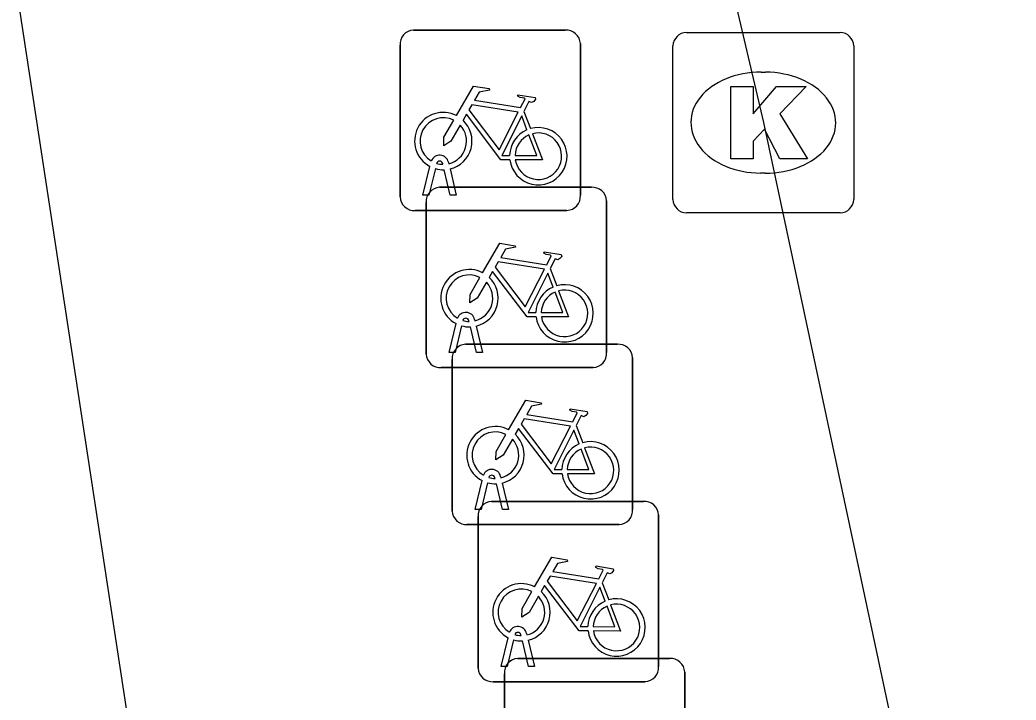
# Model space of a CAD drawing. Extents: x 158474 to 159560, y 388525 to 389605.
# Drawn here: x 159459.73 to 159465.25, y 389068.48 to 389072.25 of the extents above; entities that cross this region are included whole.
import ezdxf

# ---------------------------------------------------------------- set-up
doc = ezdxf.new("R2010")
doc.units = 0
for name, color, linetype in [('IMGEO_Fietsenrek', 7, 'Continuous'), ('IMGEO_Fietspad_gesloten', 7, 'Continuous'), ('IMGEO_Kolk', 7, 'Continuous'), ('IMGEO_Rijbaan_regionaal_gesloten', 7, 'Continuous')]:
    doc.layers.add(name, color=color, linetype=linetype)

msp = doc.modelspace()

# ---------------------------------------------------------------- linework, layer by layer
at = {"layer": 'IMGEO_Fietsenrek'}
for p, q in [((159461.9099, 389072.1935), (159462.7508, 389072.1935)), ((159462.7508, 389072.1935), (159461.9099, 389072.1935)), ((159461.8355, 389071.2689), (159461.8355, 389072.1098)), ((159461.8355, 389072.1098), (159461.8355, 389071.2689)), ((159462.8345, 389072.1191), (159462.8345, 389071.2782)), ((159462.8345, 389071.2782), (159462.8345, 389072.1191)), ((159462.5222, 389071.7432), (159462.5585, 389071.648)), ((159461.9625, 389071.2783), (159462.0008, 389071.4383)), ((159462.0312, 389071.4261), (159461.9959, 389071.2783)), ((159462.0729, 389071.4499), (159462.0719, 389071.4542)), ((159462.1036, 389071.4614), (159462.1054, 389071.4535)), ((159462.1124, 389071.4243), (159462.1474, 389071.2783)), ((159462.114, 389071.2783), (159462.0801, 389071.42)), ((159462.0549, 389071.3225), (159462.8958, 389071.3225)), ((159462.8958, 389071.3225), (159462.0549, 389071.3225)), ((159461.9959, 389071.2783), (159461.9625, 389071.2783)), ((159462.1474, 389071.2783), (159462.114, 389071.2783)), ((159461.9805, 389070.3979), (159461.9805, 389071.2388)), ((159461.9805, 389071.2388), (159461.9805, 389070.3979)), ((159462.9795, 389071.2481), (159462.9795, 389070.4072)), ((159462.9795, 389070.4072), (159462.9795, 389071.2481)), ((159462.7601, 389071.1945), (159461.9192, 389071.1945)), ((159461.9192, 389071.1945), (159462.7601, 389071.1945)), ((159462.6672, 389070.8722), (159462.7035, 389070.777)), ((159462.1075, 389070.4073), (159462.1458, 389070.5673)), ((159462.1762, 389070.5551), (159462.1409, 389070.4073)), ((159462.2179, 389070.5789), (159462.2169, 389070.5832)), ((159462.259, 389070.4073), (159462.2251, 389070.549)), ((159462.2486, 389070.5904), (159462.2504, 389070.5825)), ((159462.2574, 389070.5533), (159462.2924, 389070.4073)), ((159462.1989, 389070.4525), (159463.0398, 389070.4525)), ((159463.0398, 389070.4525), (159462.1989, 389070.4525)), ((159462.1409, 389070.4073), (159462.1075, 389070.4073)), ((159462.2924, 389070.4073), (159462.259, 389070.4073)), ((159463.1235, 389070.3781), (159463.1235, 389069.5372)), ((159463.1235, 389069.5372), (159463.1235, 389070.3781)), ((159462.9051, 389070.3235), (159462.0642, 389070.3235)), ((159462.0642, 389070.3235), (159462.9051, 389070.3235)), ((159462.1245, 389069.5279), (159462.1245, 389070.3688)), ((159462.1245, 389070.3688), (159462.1245, 389069.5279)), ((159462.8112, 389070.0022), (159462.8475, 389069.907)), ((159462.3619, 389069.7089), (159462.3609, 389069.7132)), ((159462.3926, 389069.7204), (159462.3944, 389069.7125)), ((159462.2515, 389069.5373), (159462.2898, 389069.6973)), ((159462.3202, 389069.6851), (159462.2849, 389069.5373)), ((159462.403, 389069.5373), (159462.3691, 389069.679)), ((159462.4014, 389069.6833), (159462.4364, 389069.5373)), ((159462.3429, 389069.5815), (159463.1838, 389069.5815)), ((159463.1838, 389069.5815), (159462.3429, 389069.5815)), ((159462.2849, 389069.5373), (159462.2515, 389069.5373)), ((159462.2685, 389068.6569), (159462.2685, 389069.4978)), ((159462.2685, 389069.4978), (159462.2685, 389068.6569)), ((159462.4364, 389069.5373), (159462.403, 389069.5373)), ((159463.2675, 389069.5071), (159463.2675, 389068.6662)), ((159463.2675, 389068.6662), (159463.2675, 389069.5071)), ((159463.0491, 389069.4535), (159462.2082, 389069.4535)), ((159462.2082, 389069.4535), (159463.0491, 389069.4535)), ((159462.9552, 389069.1312), (159462.9915, 389069.036)), ((159462.5059, 389068.8379), (159462.5049, 389068.8422)), ((159462.5366, 389068.8494), (159462.5384, 389068.8415)), ((159462.3955, 389068.6663), (159462.4338, 389068.8263)), ((159462.4642, 389068.8141), (159462.4289, 389068.6663)), ((159462.547, 389068.6663), (159462.5131, 389068.808)), ((159462.5454, 389068.8123), (159462.5804, 389068.6663)), ((159462.4289, 389068.6663), (159462.3955, 389068.6663)), ((159462.4879, 389068.7105), (159463.3288, 389068.7105)), ((159463.3288, 389068.7105), (159462.4879, 389068.7105)), ((159462.5804, 389068.6663), (159462.547, 389068.6663)), ((159462.4135, 389067.7859), (159462.4135, 389068.6268)), ((159462.4135, 389068.6268), (159462.4135, 389067.7859)), ((159463.4125, 389068.6361), (159463.4125, 389067.7952)), ((159463.4125, 389067.7952), (159463.4125, 389068.6361)), ((159463.1931, 389068.5825), (159462.3522, 389068.5825)), ((159462.3522, 389068.5825), (159463.1931, 389068.5825))]:
    msp.add_line(p, q, dxfattribs=at)
for points in [[(159462.1481, 389071.7202), (159462.2428, 389071.8837), (159462.329, 389071.8699), (159462.3307, 389071.8612), (159462.2746, 389071.8503), (159462.2484, 389071.805), (159462.5036, 389071.7642)], [(159462.5036, 389071.7642), (159462.5286, 389071.813), (159462.5235, 389071.817), (159462.5003, 389071.8207), (159462.4876, 389071.8282), (159462.4866, 389071.8313), (159462.4888, 389071.8359), (159462.5836, 389071.8208), (159462.5859, 389071.8105), (159462.5765, 389071.7981), (159462.5641, 389071.7917), (159462.5496, 389071.7979), (159462.5222, 389071.7432)], [(159462.4907, 389071.739), (159462.2339, 389071.78), (159462.2172, 389071.7512), (159462.3842, 389071.5309), (159462.4907, 389071.739)], [(159462.4438, 389071.4755), (159462.3941, 389071.4756), (159462.2034, 389071.7273), (159462.1844, 389071.6945)], [(159462.5387, 389071.641), (159462.5094, 389071.7178), (159462.4, 389071.4997), (159462.4427, 389071.4996)], [(159462.1688, 389071.6677), (159462.1172, 389071.5785), (159462.0773, 389071.5525), (159462.0785, 389071.6), (159462.133, 389071.6942)], [(159462.4727, 389071.4995), (159462.5926, 389071.4993), (159462.5494, 389071.6129)], [(159462.5692, 389071.6198), (159462.6242, 389071.4752), (159462.4741, 389071.4755)], [(159462.2931, 389070.8492), (159462.3878, 389071.0127), (159462.474, 389070.9989), (159462.4757, 389070.9902), (159462.4196, 389070.9793), (159462.3934, 389070.934), (159462.6486, 389070.8932)], [(159462.6486, 389070.8932), (159462.6736, 389070.942), (159462.6685, 389070.946), (159462.6453, 389070.9497), (159462.6326, 389070.9572), (159462.6316, 389070.9603), (159462.6338, 389070.9649), (159462.7286, 389070.9498), (159462.7309, 389070.9395), (159462.7215, 389070.9271), (159462.7091, 389070.9207), (159462.6946, 389070.9269), (159462.6672, 389070.8722)], [(159462.6357, 389070.868), (159462.3789, 389070.909), (159462.3622, 389070.8802), (159462.5292, 389070.6599), (159462.6357, 389070.868)], [(159462.3138, 389070.7967), (159462.2622, 389070.7075), (159462.2223, 389070.6815), (159462.2235, 389070.729), (159462.278, 389070.8232)], [(159462.5888, 389070.6045), (159462.5391, 389070.6046), (159462.3484, 389070.8563), (159462.3294, 389070.8235)], [(159462.6837, 389070.77), (159462.6544, 389070.8468), (159462.545, 389070.6287), (159462.5877, 389070.6286)], [(159462.6177, 389070.6285), (159462.7376, 389070.6283), (159462.6944, 389070.7419)], [(159462.7142, 389070.7488), (159462.7692, 389070.6042), (159462.6191, 389070.6045)], [(159462.4371, 389069.9792), (159462.5318, 389070.1427), (159462.618, 389070.1289), (159462.6197, 389070.1202), (159462.5636, 389070.1093), (159462.5374, 389070.064), (159462.7926, 389070.0232)], [(159462.7926, 389070.0232), (159462.8176, 389070.072), (159462.8125, 389070.076), (159462.7893, 389070.0797), (159462.7766, 389070.0872), (159462.7756, 389070.0903), (159462.7778, 389070.0949), (159462.8726, 389070.0798), (159462.8749, 389070.0695), (159462.8655, 389070.0571), (159462.8531, 389070.0507), (159462.8386, 389070.0569), (159462.8112, 389070.0022)], [(159462.7797, 389069.998), (159462.5229, 389070.039), (159462.5062, 389070.0102), (159462.6732, 389069.7899), (159462.7797, 389069.998)], [(159462.4578, 389069.9267), (159462.4062, 389069.8375), (159462.3663, 389069.8115), (159462.3675, 389069.859), (159462.422, 389069.9532)], [(159462.7328, 389069.7345), (159462.6831, 389069.7346), (159462.4924, 389069.9863), (159462.4734, 389069.9535)], [(159462.8277, 389069.9), (159462.7984, 389069.9768), (159462.689, 389069.7587), (159462.7317, 389069.7586)], [(159462.8582, 389069.8788), (159462.9132, 389069.7342), (159462.7631, 389069.7345)], [(159462.7617, 389069.7585), (159462.8816, 389069.7583), (159462.8384, 389069.8719)], [(159462.5811, 389069.1082), (159462.6758, 389069.2717), (159462.762, 389069.2579), (159462.7637, 389069.2492), (159462.7076, 389069.2383), (159462.6814, 389069.193), (159462.9366, 389069.1522)], [(159462.9366, 389069.1522), (159462.9616, 389069.201), (159462.9565, 389069.205), (159462.9333, 389069.2087), (159462.9206, 389069.2162), (159462.9196, 389069.2193), (159462.9218, 389069.2239), (159463.0166, 389069.2088), (159463.0189, 389069.1985), (159463.0095, 389069.1861), (159462.9971, 389069.1797), (159462.9826, 389069.1859), (159462.9552, 389069.1312)], [(159462.9237, 389069.127), (159462.6669, 389069.168), (159462.6502, 389069.1392), (159462.8172, 389068.9189), (159462.9237, 389069.127)], [(159462.8768, 389068.8635), (159462.8271, 389068.8636), (159462.6364, 389069.1153), (159462.6174, 389069.0825)], [(159462.9717, 389069.029), (159462.9424, 389069.1058), (159462.833, 389068.8877), (159462.8757, 389068.8876)], [(159462.6018, 389069.0557), (159462.5502, 389068.9665), (159462.5103, 389068.9405), (159462.5115, 389068.988), (159462.566, 389069.0822)], [(159462.9057, 389068.8875), (159463.0256, 389068.8873), (159462.9824, 389069.0009)], [(159463.0022, 389069.0078), (159463.0572, 389068.8632), (159462.9071, 389068.8635)]]:
    msp.add_lwpolyline(points, dxfattribs=at)
for centre, radius, start, end in [((159462.7566, 389072.1158), 0.0779, 2.4484, 94.2845), ((159462.7566, 389072.1158), 0.0779, 2.4484, 94.2845), ((159461.9132, 389072.1156), 0.0779, 92.4484, 184.2845), ((159461.9132, 389072.1156), 0.0779, 92.4484, 184.2845), ((159462.0751, 389071.5789), 0.159, 62.6766, 242.1369), ((159462.0751, 389071.5789), 0.129, 63.3192, 238.903), ((159462.0751, 389071.5789), 0.129, 283.6043, 43.4302), ((159462.0751, 389071.5789), 0.159, 283.5766, 46.6042), ((159462.6017, 389071.4949), 0.159, 187.0065, 105.7708), ((159462.6017, 389071.4949), 0.159, 113.3408, 178.3217), ((159462.6017, 389071.4949), 0.129, 113.923, 177.9556), ((159462.6017, 389071.4949), 0.129, 188.6715, 104.5883), ((159462.0549, 389071.4503), 0.0499, 12.8025, 158.6934), ((159462.0751, 389071.5789), 0.159, 253.9967, 271.7867), ((159462.0549, 389071.4503), 0.0174, 12.8025, 163.4502), ((159462.0751, 389071.5789), 0.129, 253.415, 269.0204), ((159462.0582, 389071.2446), 0.0779, 92.4484, 184.2845), ((159462.0582, 389071.2446), 0.0779, 92.4484, 184.2845), ((159462.9016, 389071.2448), 0.0779, 2.4484, 94.2845), ((159462.9016, 389071.2448), 0.0779, 2.4484, 94.2845), ((159461.9134, 389071.2722), 0.0779, 182.4484, 274.2845), ((159461.9134, 389071.2722), 0.0779, 182.4484, 274.2845), ((159462.7568, 389071.2724), 0.0779, 272.4484, 4.2845), ((159462.7568, 389071.2724), 0.0779, 272.4484, 4.2845), ((159462.2201, 389070.7079), 0.159, 62.6766, 242.1369), ((159462.2201, 389070.7079), 0.129, 63.3192, 238.903), ((159462.2201, 389070.7079), 0.159, 283.5766, 46.6042), ((159462.2201, 389070.7079), 0.129, 283.6043, 43.4302), ((159462.7467, 389070.6239), 0.159, 113.3408, 178.3217), ((159462.7467, 389070.6239), 0.159, 187.0065, 105.7708), ((159462.7467, 389070.6239), 0.129, 113.923, 177.9556), ((159462.7467, 389070.6239), 0.129, 188.6715, 104.5883), ((159462.1999, 389070.5793), 0.0499, 12.8025, 158.6934), ((159462.1999, 389070.5793), 0.0174, 12.8025, 163.4502), ((159462.2201, 389070.7079), 0.159, 253.9967, 271.7867), ((159462.2201, 389070.7079), 0.129, 253.415, 269.0204), ((159462.2022, 389070.3746), 0.0779, 92.4484, 184.2845), ((159462.2022, 389070.3746), 0.0779, 92.4484, 184.2845), ((159463.0456, 389070.3748), 0.0779, 2.4484, 94.2845), ((159463.0456, 389070.3748), 0.0779, 2.4484, 94.2845), ((159462.0584, 389070.4012), 0.0779, 182.4484, 274.2845), ((159462.0584, 389070.4012), 0.0779, 182.4484, 274.2845), ((159462.9018, 389070.4014), 0.0779, 272.4484, 4.2845), ((159462.9018, 389070.4014), 0.0779, 272.4484, 4.2845), ((159462.3641, 389069.8379), 0.159, 62.6766, 242.1369), ((159462.3641, 389069.8379), 0.129, 63.3192, 238.903), ((159462.3641, 389069.8379), 0.159, 283.5766, 46.6042), ((159462.3641, 389069.8379), 0.129, 283.6043, 43.4302), ((159462.8907, 389069.7539), 0.159, 113.3408, 178.3217), ((159462.8907, 389069.7539), 0.159, 187.0065, 105.7708), ((159462.8907, 389069.7539), 0.129, 188.6715, 104.5883), ((159462.8907, 389069.7539), 0.129, 113.923, 177.9556), ((159462.3439, 389069.7093), 0.0499, 12.8025, 158.6934), ((159462.3439, 389069.7093), 0.0174, 12.8025, 163.4502), ((159462.3641, 389069.8379), 0.129, 253.415, 269.0204), ((159462.3641, 389069.8379), 0.159, 253.9967, 271.7867), ((159462.3462, 389069.5036), 0.0779, 92.4484, 184.2845), ((159462.3462, 389069.5036), 0.0779, 92.4484, 184.2845), ((159463.1896, 389069.5038), 0.0779, 2.4484, 94.2845), ((159463.1896, 389069.5038), 0.0779, 2.4484, 94.2845), ((159462.2024, 389069.5312), 0.0779, 182.4484, 274.2845), ((159462.2024, 389069.5312), 0.0779, 182.4484, 274.2845), ((159463.0458, 389069.5314), 0.0779, 272.4484, 4.2845), ((159463.0458, 389069.5314), 0.0779, 272.4484, 4.2845), ((159462.5081, 389068.9669), 0.159, 62.6766, 242.1369), ((159462.5081, 389068.9669), 0.129, 63.3192, 238.903), ((159462.5081, 389068.9669), 0.129, 283.6043, 43.4302), ((159462.5081, 389068.9669), 0.159, 283.5766, 46.6042), ((159463.0347, 389068.8829), 0.159, 113.3408, 178.3217), ((159463.0347, 389068.8829), 0.159, 187.0065, 105.7708), ((159463.0347, 389068.8829), 0.129, 113.923, 177.9556), ((159463.0347, 389068.8829), 0.129, 188.6715, 104.5883), ((159462.4879, 389068.8383), 0.0499, 12.8025, 158.6934), ((159462.4879, 389068.8383), 0.0174, 12.8025, 163.4502), ((159462.5081, 389068.9669), 0.129, 253.415, 269.0204), ((159462.5081, 389068.9669), 0.159, 253.9967, 271.7867), ((159462.4912, 389068.6326), 0.0779, 92.4484, 184.2845), ((159462.4912, 389068.6326), 0.0779, 92.4484, 184.2845), ((159463.1898, 389068.6604), 0.0779, 272.4484, 4.2845), ((159463.1898, 389068.6604), 0.0779, 272.4484, 4.2845), ((159463.3346, 389068.6328), 0.0779, 2.4484, 94.2845), ((159463.3346, 389068.6328), 0.0779, 2.4484, 94.2845), ((159462.3464, 389068.6602), 0.0779, 182.4484, 274.2845), ((159462.3464, 389068.6602), 0.0779, 182.4484, 274.2845)]:
    msp.add_arc(centre, radius, start, end, dxfattribs=at)
at = {"layer": 'IMGEO_Fietspad_gesloten'}
msp.add_lwpolyline([(159460.936, 389064.402), (159459.73, 389072.307)], dxfattribs=at)
at = {"layer": 'IMGEO_Kolk'}
for p, q in [((159463.4219, 389072.1815), (159464.2741, 389072.1815)), ((159463.3475, 389071.2549), (159463.3475, 389072.1071)), ((159464.3485, 389072.1071), (159464.3485, 389071.2549)), ((159463.8355, 389071.9607), (159463.8605, 389071.9607)), ((159463.8575, 389071.4013), (159463.8326, 389071.4013)), ((159464.2741, 389071.1805), (159463.4219, 389071.1805))]:
    msp.add_line(p, q, dxfattribs=at)
for points in [[(159463.4219, 389072.1815), (159464.2741, 389072.1815)], [(159463.3475, 389071.2549), (159463.3475, 389072.1071)], [(159464.3485, 389072.1071), (159464.3485, 389071.2549)], [(159463.6677, 389071.881), (159463.7912, 389071.881), (159463.7912, 389071.7298), (159463.9208, 389071.881), (159464.0854, 389071.881), (159463.9393, 389071.7301), (159464.0919, 389071.481), (159463.9396, 389071.481), (159463.8553, 389071.6452), (159463.7912, 389071.5782), (159463.7912, 389071.481), (159463.6677, 389071.481), (159463.6677, 389071.881)], [(159464.2741, 389071.1805), (159463.4219, 389071.1805)]]:
    msp.add_lwpolyline(points, dxfattribs=at)
for centre, start, end in [((159463.424, 389072.105), 91.552, 178.448), ((159463.424, 389072.105), 91.552, 178.448), ((159464.272, 389072.105), 1.552, 88.448), ((159464.272, 389072.105), 1.552, 88.448), ((159463.424, 389071.257), 181.552, 268.448), ((159463.424, 389071.257), 181.552, 268.448), ((159464.272, 389071.257), 271.552, 358.448), ((159464.272, 389071.257), 271.552, 358.448)]:
    msp.add_arc(centre, 0.0765, start, end, dxfattribs=at)
for centre, major_axis, ratio, start_param, end_param in [((159463.834, 389071.681), (-0.3872, 0.002), 0.722429, 4.712389, 7.853982), ((159463.859, 389071.681), (-0.3901, 0.002), 0.717154, 1.570796, 4.712389)]:
    msp.add_ellipse(centre, major_axis=major_axis, ratio=ratio, start_param=start_param, end_param=end_param, dxfattribs=at)
at = {"layer": 'IMGEO_Rijbaan_regionaal_gesloten'}
msp.add_lwpolyline([(159463.544, 389072.982), (159463.848, 389071.681), (159465.248, 389065.119)], dxfattribs=at)

doc.saveas('drawing.dxf')
